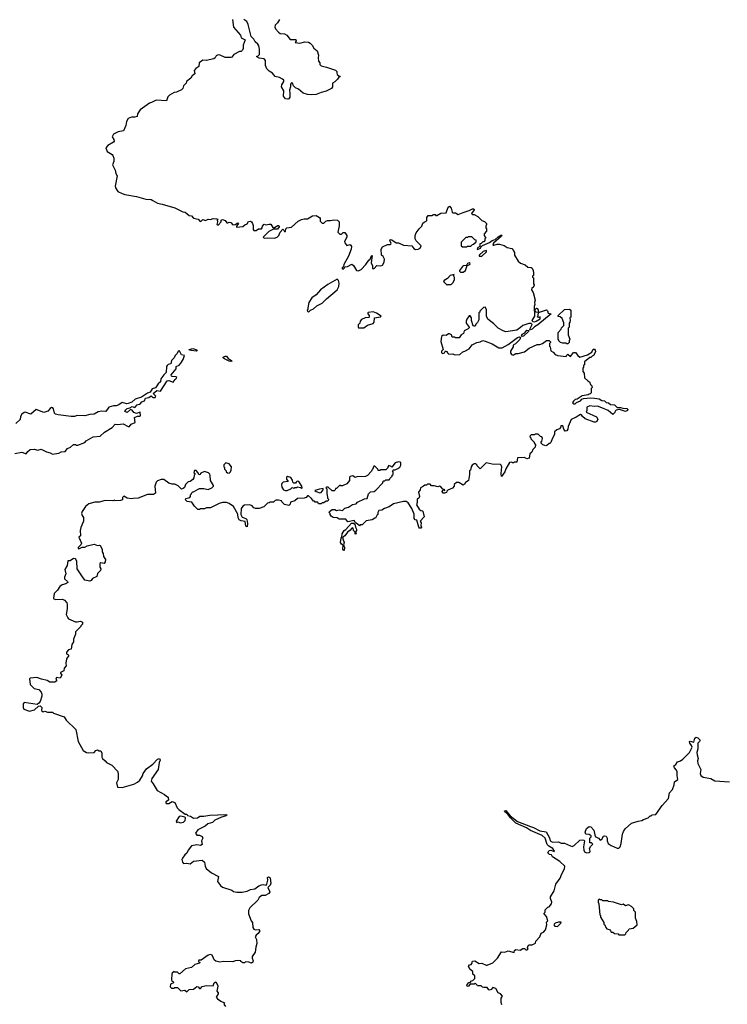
# Model space of a CAD drawing. Extents: x 2240384 to 2404287, y 351326 to 526670.
# Tile 259 of 309: x 2356521 to 2364840, y 415372 to 426953. Entities that reach past the tile are written whole.
import ezdxf

# ---------------------------------------------------------------- set-up
doc = ezdxf.new("R2010")
doc.units = 0

msp = doc.modelspace()

# ---------------------------------------------------------------- linework, layer by layer
at = {"layer": '0CON20XD'}
for points in [[(2359022, 426955), (2359034, 426864), (2359115, 426770), (2359125, 426740), (2359170, 426715), (2359148, 426652), (2359147, 426613), (2359140, 426595), (2359125, 426580), (2359105, 426580), (2359040, 426545), (2359016, 426514), (2359002, 426508), (2358938, 426508), (2358876, 426536), (2358855, 426539), (2358832, 426528), (2358820, 426505), (2358805, 426493), (2358715, 426474), (2358675, 426476), (2358630, 426445), (2358627, 426403), (2358591, 426379), (2358572, 426355), (2358578, 426315), (2358549, 426291), (2358533, 426265), (2358480, 426225), (2358478, 426205), (2358447, 426175), (2358440, 426145), (2358425, 426127), (2358365, 426102), (2358335, 426098), (2358282, 426065), (2358264, 426046), (2358245, 426000), (2358126, 426006), (2358069, 425981), (2358048, 425972), (2357939, 425891), (2357904, 425845), (2357900, 425815), (2357875, 425806), (2357835, 425807), (2357798, 425792), (2357777, 425755), (2357770, 425710), (2357743, 425647), (2357678, 425635), (2357623, 425605), (2357607, 425575), (2357628, 425545), (2357633, 425525), (2357625, 425514), (2357557, 425475), (2357532, 425445), (2357551, 425401), (2357606, 425366), (2357616, 425356), (2357626, 425326), (2357628, 425285), (2357612, 425245), (2357642, 425185), (2357652, 425145), (2357668, 425115), (2357643, 424995), (2357648, 424975), (2357674, 424934), (2357725, 424907), (2357755, 424899), (2357895, 424874), (2358002, 424842), (2358065, 424837), (2358088, 424828), (2358140, 424795), (2358195, 424783), (2358345, 424740), (2358440, 424695), (2358465, 424690), (2358515, 424650), (2358540, 424645), (2358565, 424620), (2358618, 424605), (2358641, 424581), (2358655, 424582), (2358675, 424603), (2358705, 424593), (2358737, 424607), (2358765, 424602), (2358796, 424614), (2358839, 424609), (2358850, 424605), (2358842, 424595), (2358847, 424575), (2358840, 424545), (2358855, 424538), (2358890, 424575), (2358890, 424595), (2358905, 424602), (2358935, 424590), (2358955, 424564), (2358967, 424563), (2358985, 424572), (2359005, 424568), (2359025, 424540), (2359056, 424544), (2359085, 424562), (2359090, 424560), (2359092, 424555), (2359070, 424525), (2359068, 424515), (2359075, 424511), (2359145, 424521), (2359168, 424542), (2359196, 424554), (2359212, 424578), (2359235, 424583), (2359247, 424577), (2359259, 424555), (2359266, 424534), (2359264, 424484), (2359275, 424472), (2359300, 424475), (2359327, 424493), (2359365, 424492), (2359373, 424505), (2359374, 424526), (2359395, 424548), (2359415, 424542), (2359455, 424550), (2359475, 424547), (2359495, 424508), (2359515, 424510), (2359555, 424532), (2359565, 424532), (2359572, 424525), (2359570, 424515), (2359550, 424490), (2359505, 424490)], [(2359576, 426955), (2359553, 426915), (2359525, 426888), (2359521, 426865), (2359530, 426845), (2359564, 426805), (2359585, 426790), (2359635, 426787), (2359662, 426772), (2359701, 426721), (2359769, 426719), (2359773, 426705), (2359760, 426685), (2359815, 426679), (2359875, 426691), (2359915, 426688), (2359936, 426676), (2359958, 426655), (2359977, 426617), (2360018, 426585), (2360032, 426535), (2360030, 426505), (2360032, 426465), (2360048, 426445), (2360050, 426425), (2360065, 426410), (2360126, 426396), (2360235, 426360), (2360250, 426345), (2360248, 426325), (2360255, 426310), (2360272, 426292), (2360287, 426287), (2360285, 426280), (2360272, 426278), (2360258, 426255), (2360225, 426222), (2360200, 426205), (2360200, 426165), (2360186, 426144), (2360125, 426112), (2360065, 426098), (2360007, 426073), (2359955, 426068), (2359905, 426072), (2359855, 426090), (2359800, 426135), (2359762, 426152), (2359738, 426175), (2359728, 426205), (2359715, 426212), (2359704, 426196), (2359704, 426164), (2359691, 426125), (2359698, 426085), (2359695, 426043), (2359685, 426022), (2359675, 426017), (2359645, 426022), (2359624, 426055), (2359627, 426115), (2359597, 426165), (2359602, 426188), (2359628, 426225), (2359625, 426240), (2359610, 426255), (2359574, 426274), (2359526, 426286), (2359493, 426323), (2359455, 426348), (2359428, 426375), (2359412, 426415), (2359409, 426475), (2359395, 426492), (2359335, 426502), (2359310, 426515), (2359310, 426525), (2359325, 426530), (2359340, 426545), (2359340, 426605), (2359331, 426645), (2359320, 426665), (2359291, 426691), (2359273, 426725), (2359243, 426755), (2359206, 426896), (2359190, 426930), (2359155, 426956)], [(2359505, 424490), (2359448, 424462), (2359382, 424395), (2359395, 424382), (2359435, 424388), (2359515, 424382), (2359546, 424394), (2359566, 424414), (2359582, 424455), (2359615, 424488), (2359628, 424478), (2359635, 424460), (2359645, 424460), (2359648, 424492), (2359660, 424505), (2359715, 424512), (2359795, 424582), (2359835, 424602), (2359865, 424610), (2359905, 424610), (2359965, 424646), (2360005, 424652), (2360045, 424628), (2360052, 424615), (2360052, 424585), (2360075, 424560), (2360095, 424560), (2360120, 424585), (2360138, 424592), (2360175, 424590), (2360215, 424600), (2360257, 424597), (2360278, 424575), (2360277, 424527), (2360263, 424453), (2360285, 424430), (2360305, 424430), (2360325, 424450), (2360345, 424450), (2360368, 424415), (2360368, 424395), (2360341, 424345), (2360345, 424328), (2360365, 424298), (2360407, 424307), (2360420, 424285), (2360417, 424255), (2360385, 424170), (2360332, 424075), (2360328, 424052), (2360315, 424040), (2360310, 424025), (2360325, 424020), (2360340, 424035), (2360342, 424048), (2360375, 424050), (2360425, 424078), (2360445, 424060), (2360480, 424005), (2360505, 424000), (2360535, 424013), (2360592, 424075), (2360626, 424125), (2360642, 424138), (2360655, 424176), (2360665, 424180), (2360652, 424095), (2360667, 424057), (2360670, 424025), (2360688, 424025), (2360718, 424062), (2360765, 424057), (2360786, 424064), (2360807, 424103), (2360811, 424135), (2360796, 424166), (2360773, 424183), (2360770, 424255), (2360785, 424280), (2360845, 424308), (2360875, 424307), (2360885, 424313), (2360888, 424325), (2360874, 424354), (2360875, 424368), (2360895, 424364), (2360945, 424327), (2360975, 424327), (2361035, 424302), (2361132, 424292), (2361155, 424262), (2361175, 424252), (2361205, 424253), (2361230, 424265), (2361240, 424295), (2361182, 424352), (2361172, 424375), (2361170, 424415), (2361182, 424445), (2361218, 424495), (2361250, 424525), (2361261, 424559), (2361275, 424572), (2361298, 424582), (2361307, 424593), (2361308, 424625), (2361325, 424650), (2361365, 424652), (2361385, 424660), (2361405, 424660), (2361415, 424650), (2361425, 424650), (2361473, 424677), (2361535, 424682), (2361560, 424750), (2361575, 424760), (2361593, 424735), (2361605, 424690), (2361615, 424680), (2361645, 424680), (2361675, 424663), (2361736, 424686), (2361805, 424708), (2361845, 424729), (2361859, 424729), (2361863, 424715), (2361832, 424672), (2361845, 424660), (2361865, 424660), (2361907, 424637), (2361955, 424590), (2361985, 424580), (2362007, 424557), (2362010, 424545), (2362000, 424525), (2362000, 424505), (2362010, 424495), (2362010, 424465), (2361980, 424435), (2361980, 424415), (2362000, 424385), (2361990, 424375), (2361990, 424355), (2361978, 424342), (2361965, 424340), (2361948, 424322), (2361932, 424318), (2361930, 424285), (2361902, 424268), (2361900, 424255), (2361905, 424250), (2361940, 424265), (2361942, 424278), (2361962, 424298), (2362045, 424332), (2362075, 424357), (2362111, 424369), (2362145, 424401), (2362185, 424422), (2362190, 424415), (2362185, 424408), (2362090, 424325), (2362082, 424302), (2362095, 424300), (2362135, 424312), (2362162, 424312), (2362215, 424298), (2362253, 424273), (2362305, 424260), (2362328, 424238), (2362330, 424225), (2362340, 424215), (2362340, 424185), (2362382, 424112), (2362408, 424088), (2362465, 424070), (2362493, 424043), (2362535, 424040), (2362545, 424030), (2362558, 424005), (2362562, 423975), (2362560, 423945), (2362550, 423935), (2362550, 423925), (2362560, 423915), (2362560, 423845), (2362570, 423835), (2362570, 423825), (2362555, 423800), (2362542, 423798), (2362538, 423775), (2362556, 423746), (2362583, 423655), (2362572, 423625), (2362576, 423605), (2362568, 423578), (2362573, 423467), (2362542, 423415), (2362553, 423403), (2362575, 423400), (2362594, 423406), (2362638, 423435), (2362638, 423458), (2362625, 423450), (2362610, 423455), (2362618, 423472), (2362620, 423510), (2362593, 423513), (2362580, 423525), (2362580, 423545), (2362595, 423560), (2362607, 423557), (2362618, 423535), (2362620, 423510), (2362715, 423540), (2362727, 423527), (2362735, 423500), (2362770, 423495), (2362614, 423365), (2362575, 423342), (2362546, 423314), (2362527, 423307), (2362518, 423308), (2362517, 423315), (2362547, 423367), (2362535, 423380), (2362505, 423380), (2362435, 423358), (2362409, 423331), (2362365, 423302), (2362235, 423282), (2362203, 423293), (2362148, 423325), (2362096, 423376), (2362025, 423430), (2362010, 423465), (2362010, 423545), (2361995, 423570), (2361972, 423568), (2361930, 423525), (2361930, 423515), (2361920, 423505), (2361917, 423423), (2361905, 423390), (2361885, 423370), (2361875, 423350), (2361865, 423348), (2361854, 423354), (2361834, 423415), (2361834, 423445), (2361815, 423468), (2361805, 423470), (2361778, 423432), (2361768, 423408), (2361768, 423385), (2361806, 423336), (2361805, 423330), (2361795, 423318), (2361746, 423294), (2361739, 423261), (2361710, 423245), (2361687, 423213), (2361645, 423212), (2361635, 423220), (2361605, 423220), (2361596, 423246), (2361575, 423259), (2361562, 423258), (2361535, 423240), (2361498, 423242), (2361480, 423225), (2361473, 423167), (2361500, 423075), (2361478, 423055), (2361478, 423035), (2361495, 423027), (2361517, 423033), (2361525, 423060), (2361535, 423050), (2361545, 423050), (2361550, 423035), (2361568, 423018), (2361615, 423022), (2361635, 423013), (2361695, 423016), (2361732, 423048), (2361755, 423053), (2361805, 423082), (2361842, 423128), (2361895, 423158), (2361935, 423164), (2361965, 423178), (2361995, 423172), (2362075, 423140), (2362155, 423092), (2362195, 423093), (2362265, 423134), (2362373, 423217), (2362395, 423222), (2362407, 423215), (2362399, 423191), (2362349, 423141), (2362323, 423125), (2362322, 423105), (2362292, 423055), (2362292, 423035), (2362304, 423014), (2362325, 423007), (2362336, 423014), (2362355, 423026), (2362383, 423027), (2362455, 423047), (2362509, 423091), (2362605, 423132), (2362635, 423133), (2362667, 423143), (2362715, 423180), (2362745, 423180), (2362760, 423165), (2362760, 423155), (2362750, 423145), (2362750, 423115), (2362757, 423107), (2362765, 423060), (2362793, 423043), (2362817, 423017), (2362845, 423002), (2362945, 422990), (2362950, 423005), (2362965, 423020), (2362995, 422990), (2363032, 423038), (2363055, 423040), (2363082, 423002), (2363105, 422983), (2363197, 423013), (2363246, 423044), (2363264, 423076), (2363279, 423079), (2363288, 423068), (2363290, 423045), (2363268, 423002), (2363250, 422995), (2363235, 422980), (2363225, 422980), (2363162, 422928), (2363160, 422895), (2363150, 422885), (2363150, 422865), (2363140, 422855), (2363140, 422815), (2363157, 422797), (2363162, 422742), (2363200, 422705), (2363220, 422695), (2363233, 422663), (2363247, 422647), (2363250, 422625), (2363240, 422615), (2363240, 422565), (2363228, 422552), (2363215, 422550), (2363205, 422540), (2363135, 422528), (2363075, 422490), (2363053, 422487), (2363030, 422465), (2363022, 422445), (2363033, 422433), (2363050, 422435), (2363069, 422451), (2363115, 422470), (2363130, 422490), (2363151, 422499), (2363235, 422504), (2363280, 422500), (2363332, 422492), (2363365, 422475), (2363395, 422469), (2363415, 422452), (2363445, 422445), (2363468, 422428), (2363515, 422424), (2363545, 422392), (2363585, 422392), (2363613, 422383), (2363659, 422379), (2363672, 422365), (2363665, 422355), (2363645, 422345), (2363573, 422367), (2363535, 422360), (2363522, 422348), (2363518, 422332), (2363495, 422310), (2363438, 422358), (2363365, 422389), (2363315, 422406), (2363275, 422403), (2363225, 422412), (2363190, 422395), (2363188, 422355), (2363180, 422335), (2363302, 422282), (2363319, 422255), (2363305, 422226), (2363292, 422218), (2363275, 422219), (2363170, 422260), (2363136, 422285), (2363127, 422307), (2363115, 422308), (2363065, 422278), (2363005, 422252), (2362970, 422170), (2362964, 422135), (2362955, 422119), (2362933, 422113), (2362918, 422135)], [(2361775, 424280), (2361785, 424290), (2361825, 424290), (2361845, 424310), (2361858, 424312), (2361888, 424342), (2361888, 424358), (2361872, 424362), (2361835, 424400), (2361795, 424400), (2361785, 424390), (2361765, 424390), (2361710, 424335), (2361710, 424295), (2361725, 424280), (2361775, 424280)], [(2361955, 424172), (2362008, 424222), (2362008, 424238), (2361970, 424225), (2361922, 424185), (2361923, 424173), (2361955, 424172)], [(2361702, 423982), (2361735, 423984), (2361764, 424005), (2361780, 424060), (2361813, 424075), (2361816, 424085), (2361805, 424094), (2361785, 424086), (2361779, 424071), (2361768, 424062), (2361735, 424059), (2361725, 424051), (2361693, 424005), (2361692, 423995), (2361702, 423982)], [(2359915, 423512), (2359940, 423535), (2359975, 423551), (2360014, 423586), (2360075, 423617), (2360129, 423671), (2360253, 423775), (2360273, 423815), (2360278, 423855), (2360267, 423887), (2360255, 423900), (2360143, 423837), (2360058, 423775), (2360005, 423718), (2359955, 423682), (2359922, 423628), (2359908, 423565), (2359910, 423545), (2359902, 423535), (2359903, 423523), (2359915, 423512)], [(2361545, 423830), (2361555, 423840), (2361595, 423840), (2361615, 423860), (2361632, 423895), (2361632, 423922), (2361620, 423945), (2361628, 423958), (2361580, 423945), (2361552, 423908), (2361510, 423885), (2361503, 423875), (2361545, 423830)], [(2362965, 423140), (2362955, 423140), (2362945, 423150), (2362905, 423150), (2362878, 423158), (2362860, 423175), (2362860, 423185), (2362850, 423195), (2362850, 423275), (2362888, 423312), (2362892, 423328), (2362920, 423355), (2362917, 423387), (2362898, 423438), (2362875, 423460), (2362852, 423462), (2362850, 423475), (2362925, 423543), (2362985, 423550), (2363000, 423535), (2363000, 423455), (2362990, 423445), (2362992, 423415), (2362990, 423395), (2362980, 423385), (2362980, 423335), (2362970, 423325), (2362970, 423245), (2362990, 423195), (2362980, 423175), (2362980, 423155), (2362965, 423140)], [(2360565, 423330), (2360608, 423362), (2360675, 423380), (2360690, 423395), (2360692, 423448), (2360762, 423458), (2360770, 423465), (2360715, 423500), (2360675, 423517), (2360619, 423511), (2360612, 423505), (2360613, 423495), (2360628, 423475), (2360630, 423455), (2360625, 423450), (2360584, 423446), (2360540, 423425), (2360523, 423407), (2360520, 423385), (2360500, 423365), (2360500, 423335), (2360505, 423330), (2360565, 423330)], [(2362427, 423227), (2362422, 423232), (2362430, 423255), (2362460, 423270), (2362485, 423300), (2362507, 423297), (2362504, 423285), (2362445, 423231), (2362427, 423227)], [(2358594, 423056), (2358535, 423061), (2358519, 423065), (2358512, 423075), (2358555, 423086), (2358591, 423075), (2358609, 423065), (2358605, 423060), (2358594, 423056)], [(2357905, 422288), (2357935, 422288), (2357942, 422295), (2357937, 422337), (2357895, 422322), (2357864, 422334), (2357845, 422362), (2357823, 422367), (2357785, 422333), (2357758, 422345), (2357768, 422365), (2357785, 422379), (2357814, 422386), (2357845, 422404), (2357875, 422390), (2357903, 422425), (2357928, 422432), (2357941, 422439), (2357955, 422460), (2357988, 422472), (2358000, 422500), (2358039, 422511), (2358065, 422527), (2358085, 422510), (2358115, 422510), (2358120, 422525), (2358090, 422555), (2358135, 422592), (2358176, 422584), (2358253, 422707), (2358275, 422710), (2358325, 422690), (2358347, 422723), (2358363, 422735), (2358367, 422745), (2358355, 422753), (2358315, 422757), (2358305, 422762), (2358300, 422775), (2358360, 422845), (2358360, 422875), (2358395, 422891), (2358415, 422913), (2358441, 422955), (2358460, 423005), (2358425, 423011), (2358398, 423058), (2358385, 423056), (2358372, 423025), (2358347, 423005), (2358336, 422974), (2358306, 422945), (2358296, 422905), (2358268, 422898), (2358253, 422887), (2358246, 422874), (2358244, 422805), (2358214, 422776), (2358182, 422728), (2358175, 422695), (2358148, 422672), (2358116, 422624), (2358077, 422613), (2358056, 422574), (2358025, 422562), (2357951, 422515), (2357880, 422490), (2357840, 422455), (2357795, 422437), (2357780, 422435), (2357725, 422452), (2357687, 422423), (2357655, 422410), (2357625, 422410), (2357570, 422395), (2357535, 422344), (2357485, 422347), (2357445, 422340), (2357395, 422315), (2357345, 422310), (2357285, 422294), (2357195, 422296), (2357165, 422287), (2357125, 422286), (2356974, 422304), (2356943, 422313), (2356929, 422325), (2356917, 422377), (2356909, 422389), (2356895, 422391), (2356879, 422381), (2356850, 422350), (2356805, 422332), (2356715, 422369), (2356650, 422315), (2356586, 422336), (2356575, 422334), (2356545, 422314), (2356531, 422285), (2356525, 422250), (2356475, 422202)], [(2359005, 422931), (2358984, 422935), (2358929, 422965), (2358914, 422975), (2358913, 422985), (2358935, 422997), (2358951, 422995), (2358970, 422970), (2359012, 422945), (2359014, 422935), (2359005, 422931)], [(2356465, 421851), (2356545, 421865), (2356595, 421846), (2356615, 421875), (2356644, 421896), (2356692, 421902), (2356735, 421891), (2356775, 421901), (2356835, 421872), (2356879, 421859), (2356905, 421841), (2356982, 421855), (2357010, 421870), (2357055, 421876), (2357082, 421908), (2357119, 421925), (2357155, 421958), (2357175, 421958), (2357188, 421948), (2357205, 421950), (2357285, 421980), (2357302, 421998), (2357385, 422046), (2357465, 422053), (2357519, 422101), (2357608, 422155), (2357644, 422196), (2357675, 422191), (2357739, 422199), (2357795, 422168), (2357812, 422168), (2357830, 422195), (2357880, 422215), (2357870, 422275), (2357905, 422288)], [(2362918, 422135), (2362908, 422178), (2362882, 422178), (2362880, 422155), (2362868, 422142), (2362835, 422130), (2362810, 422105), (2362807, 422073), (2362780, 422025), (2362765, 421980), (2362755, 421970), (2362745, 421970), (2362717, 421943), (2362705, 421940), (2362672, 421952), (2362652, 421972), (2362650, 421985), (2362660, 421995), (2362667, 422027), (2362660, 422045), (2362645, 422050), (2362618, 422078), (2362585, 422080), (2362575, 422070), (2362535, 422070), (2362522, 422058), (2362520, 422045), (2362530, 422035), (2362530, 422025), (2362570, 421985), (2362570, 421975), (2362590, 421945), (2362580, 421935), (2362580, 421925), (2362553, 421897), (2362542, 421865), (2362520, 421845), (2362510, 421795), (2362485, 421788), (2362455, 421802), (2362375, 421800), (2362365, 421750), (2362335, 421750), (2362325, 421740), (2362315, 421740), (2362305, 421750), (2362280, 421745), (2362235, 421670), (2362226, 421634), (2362185, 421580), (2362180, 421615), (2362188, 421695), (2362183, 421713), (2362173, 421723), (2362075, 421724), (2362005, 421742), (2361935, 421670), (2361900, 421705), (2361900, 421715), (2361885, 421730), (2361865, 421730), (2361842, 421715), (2361830, 421695), (2361820, 421655), (2361810, 421645), (2361810, 421605), (2361797, 421533), (2361760, 421505), (2361755, 421490), (2361745, 421490), (2361735, 421480), (2361685, 421510), (2361655, 421510), (2361630, 421485), (2361630, 421465), (2361608, 421442), (2361555, 421420), (2361542, 421408), (2361538, 421392), (2361517, 421383), (2361499, 421385), (2361486, 421405), (2361495, 421422), (2361520, 421415), (2361520, 421425), (2361512, 421428), (2361495, 421430), (2361476, 421456), (2361456, 421466), (2361435, 421460), (2361395, 421472), (2361362, 421472), (2361345, 421490), (2361315, 421490), (2361305, 421480), (2361285, 421480), (2361270, 421465), (2361232, 421448), (2361228, 421425), (2361210, 421395), (2361222, 421345), (2361213, 421327), (2361193, 421315), (2361194, 421275), (2361186, 421245), (2361216, 421196), (2361235, 421180), (2361255, 421178), (2361261, 421171), (2361277, 421105), (2361230, 421055), (2361240, 421035), (2361236, 421005), (2361246, 420985), (2361235, 420972), (2361223, 420973), (2361213, 420983), (2361188, 421068), (2361172, 421072), (2361160, 421085), (2361157, 421137), (2361130, 421205), (2361089, 421269), (2361065, 421288), (2361035, 421288), (2360915, 421260), (2360865, 421222), (2360808, 421202), (2360777, 421183), (2360745, 421180), (2360733, 421157), (2360730, 421135), (2360722, 421128), (2360705, 421090), (2360695, 421090), (2360665, 421070), (2360595, 421060), (2360548, 421012), (2360525, 421010), (2360515, 421000), (2360490, 421025), (2360467, 421037), (2360455, 421062), (2360378, 421048), (2360355, 421078), (2360275, 421080), (2360255, 421092), (2360205, 421098), (2360184, 421114), (2360170, 421135), (2360170, 421145), (2360160, 421155), (2360165, 421170), (2360195, 421190), (2360225, 421190), (2360245, 421180), (2360275, 421188), (2360315, 421180), (2360343, 421207), (2360385, 421220), (2360435, 421250), (2360475, 421260), (2360493, 421277), (2360575, 421318), (2360605, 421320), (2360623, 421377), (2360645, 421400), (2360687, 421403), (2360709, 421421), (2360790, 421505), (2360790, 421515), (2360802, 421528), (2360815, 421530), (2360825, 421540), (2360865, 421540), (2360870, 421545), (2360872, 421558), (2360900, 421585), (2360900, 421595), (2360910, 421605), (2360910, 421635), (2360902, 421648), (2360915, 421660), (2360935, 421660), (2360967, 421673), (2360989, 421691), (2361000, 421715), (2361000, 421745), (2360995, 421750), (2360975, 421752), (2360935, 421742), (2360895, 421690), (2360888, 421698), (2360862, 421708), (2360850, 421695), (2360848, 421682), (2360825, 421660), (2360765, 421660), (2360755, 421650), (2360735, 421650), (2360730, 421665), (2360695, 421700), (2360685, 421700), (2360668, 421662), (2360660, 421655), (2360658, 421642), (2360608, 421592), (2360585, 421580), (2360485, 421578), (2360465, 421570), (2360436, 421586), (2360408, 421582), (2360398, 421572), (2360397, 421533), (2360366, 421494), (2360315, 421470), (2360295, 421470), (2360283, 421477), (2360245, 421440), (2360235, 421440), (2360230, 421425), (2360217, 421413), (2360195, 421412), (2360146, 421456), (2360130, 421455), (2360120, 421445), (2360130, 421435), (2360130, 421375), (2360137, 421367), (2360140, 421325), (2360150, 421315), (2360150, 421305), (2360145, 421290), (2360125, 421290), (2360095, 421270), (2360075, 421270), (2360065, 421260), (2360035, 421260), (2360025, 421280), (2359995, 421280), (2359985, 421290), (2359975, 421290), (2359953, 421323), (2359915, 421352), (2359905, 421352), (2359888, 421335), (2359865, 421326), (2359785, 421320), (2359757, 421293), (2359705, 421280), (2359700, 421255), (2359685, 421240), (2359635, 421250), (2359602, 421282), (2359600, 421295), (2359565, 421302), (2359538, 421302), (2359523, 421297), (2359505, 421280), (2359465, 421280), (2359455, 421270), (2359435, 421268), (2359390, 421225), (2359335, 421202), (2359295, 421202), (2359275, 421212), (2359254, 421234), (2359225, 421247), (2359165, 421242), (2359145, 421230), (2359126, 421204), (2359122, 421135), (2359135, 421102), (2359181, 421085), (2359190, 421075), (2359199, 421029), (2359195, 420987), (2359181, 420995), (2359170, 421050), (2359125, 421057), (2359102, 421072), (2359089, 421095), (2359085, 421138), (2359036, 421226), (2358985, 421263), (2358954, 421274), (2358905, 421276), (2358866, 421264), (2358765, 421210), (2358718, 421212), (2358692, 421198), (2358645, 421200), (2358635, 421190), (2358615, 421190), (2358575, 421230), (2358545, 421278), (2358488, 421285), (2358470, 421305), (2358475, 421320), (2358520, 421335), (2358530, 421345), (2358530, 421365), (2358540, 421375), (2358540, 421385), (2358555, 421400), (2358565, 421400), (2358618, 421432), (2358635, 421440), (2358685, 421440), (2358735, 421428), (2358780, 421445), (2358800, 421465), (2358800, 421475), (2358763, 421533), (2358762, 421592), (2358757, 421607), (2358740, 421625), (2358695, 421638), (2358652, 421618), (2358638, 421602), (2358625, 421600), (2358620, 421625), (2358595, 421650), (2358575, 421650), (2358570, 421625), (2358580, 421615), (2358580, 421605), (2358573, 421597), (2358570, 421565), (2358557, 421543), (2358525, 421520), (2358502, 421518), (2358470, 421485), (2358458, 421452), (2358442, 421438), (2358423, 421433), (2358385, 421470), (2358345, 421490), (2358315, 421488), (2358275, 421501), (2358216, 421546), (2358184, 421546), (2358140, 421530), (2358124, 421515), (2358111, 421465), (2358117, 421385), (2358095, 421367), (2358025, 421368), (2357915, 421327), (2357855, 421323), (2357835, 421317), (2357784, 421324), (2357745, 421348), (2357730, 421335), (2357730, 421305), (2357705, 421298), (2357645, 421292), (2357635, 421300), (2357615, 421292), (2357525, 421298), (2357455, 421278), (2357405, 421280), (2357335, 421258), (2357293, 421227), (2357255, 421170), (2357248, 421145), (2357255, 421122), (2357269, 421099), (2357270, 421055), (2357240, 420980), (2357232, 420945), (2357236, 420884), (2357218, 420865), (2357247, 420795), (2357240, 420775), (2357210, 420745), (2357210, 420735), (2357215, 420730), (2357255, 420748), (2357285, 420747), (2357315, 420766), (2357395, 420784), (2357435, 420770), (2357455, 420772), (2357465, 420768), (2357492, 420725), (2357492, 420695), (2357503, 420675), (2357508, 420638), (2357528, 420605), (2357527, 420575), (2357515, 420558), (2357475, 420563), (2357464, 420556), (2357463, 420515), (2357473, 420495), (2357470, 420475), (2357435, 420438), (2357428, 420405), (2357378, 420382), (2357362, 420355), (2357345, 420350), (2357285, 420362), (2357250, 420410), (2357197, 420495), (2357191, 420585), (2357175, 420613), (2357155, 420614), (2357115, 420590), (2357085, 420590), (2357077, 420535), (2357050, 420485), (2357064, 420435), (2357046, 420395), (2357048, 420375), (2357084, 420345), (2357087, 420333), (2357065, 420316), (2357022, 420305), (2356994, 420285), (2356965, 420242), (2356928, 420205), (2356918, 420148), (2356922, 420142), (2356945, 420132), (2357023, 420137), (2357048, 420125), (2357074, 420094), (2357079, 420079), (2357080, 420025), (2357067, 419957), (2357086, 419916), (2357096, 419906), (2357175, 419872), (2357195, 419870), (2357235, 419878), (2357252, 419872), (2357258, 419865), (2357258, 419845), (2357240, 419825), (2357240, 419815), (2357178, 419752), (2357178, 419725), (2357152, 419665), (2357152, 419635), (2357132, 419605), (2357125, 419550), (2357095, 419540), (2357070, 419515), (2357070, 419495), (2357088, 419488), (2357100, 419475), (2357072, 419435), (2357062, 419385), (2357068, 419352), (2357042, 419325), (2357040, 419295), (2357000, 419275), (2357000, 419265), (2357018, 419245), (2356995, 419210), (2356954, 419216), (2356947, 419195), (2356958, 419175), (2356935, 419160), (2356875, 419162), (2356845, 419181), (2356776, 419196), (2356723, 419217), (2356645, 419210), (2356635, 419200), (2356645, 419132), (2356692, 419085), (2356744, 419074), (2356774, 419044), (2356781, 419021), (2356780, 418995), (2356760, 418935)], [(2358985, 421620), (2359000, 421635), (2359007, 421653), (2359010, 421695), (2358985, 421728), (2358945, 421740), (2358922, 421718), (2358920, 421695), (2358930, 421685), (2358930, 421665), (2358950, 421645), (2358950, 421635), (2358963, 421623), (2358985, 421620)], [(2359665, 421414), (2359710, 421435), (2359725, 421450), (2359745, 421442), (2359755, 421450), (2359775, 421450), (2359785, 421460), (2359822, 421452), (2359835, 421440), (2359840, 421445), (2359837, 421467), (2359803, 421523), (2359783, 421527), (2359770, 421515), (2359765, 421500), (2359745, 421500), (2359732, 421512), (2359727, 421537), (2359709, 421569), (2359668, 421582), (2359658, 421572), (2359658, 421548), (2359678, 421522), (2359618, 421512), (2359602, 421498), (2359598, 421485), (2359602, 421455), (2359622, 421425), (2359640, 421415), (2359665, 421414)], [(2360048, 421388), (2360065, 421390), (2360090, 421425), (2360088, 421438), (2360047, 421433), (2359990, 421415), (2360005, 421402), (2360048, 421388)], [(2360335, 420711), (2360325, 420712), (2360319, 420725), (2360322, 420772), (2360304, 420784), (2360293, 420805), (2360300, 420855), (2360310, 420865), (2360311, 420905), (2360335, 420943), (2360355, 420957), (2360420, 421030), (2360445, 421033), (2360459, 421019), (2360468, 420985), (2360482, 420962), (2360482, 420945), (2360470, 420925), (2360478, 420905), (2360463, 420903), (2360463, 420925), (2360446, 420945), (2360441, 420971), (2360430, 420975), (2360404, 420946), (2360373, 420927), (2360345, 420883), (2360320, 420865), (2360319, 420845), (2360334, 420805), (2360328, 420775), (2360341, 420745), (2360335, 420711)], [(2356760, 418935), (2356747, 418913), (2356725, 418900), (2356575, 418922), (2356562, 418905), (2356563, 418863), (2356570, 418845), (2356635, 418818), (2356695, 418837), (2356742, 418878), (2356762, 418882), (2356782, 418862), (2356778, 418828), (2356795, 418812), (2356815, 418818), (2356847, 418807), (2356905, 418808), (2356920, 418795), (2357042, 418755), (2357068, 418715), (2357182, 418605), (2357207, 418465), (2357267, 418357), (2357305, 418332), (2357325, 418328), (2357395, 418333), (2357414, 418356), (2357434, 418364), (2357455, 418353), (2357475, 418352), (2357486, 418325), (2357487, 418277), (2357494, 418264), (2357526, 418236), (2357540, 418215), (2357603, 418183), (2357675, 418110), (2357680, 418075), (2357677, 418017), (2357660, 417975), (2357670, 417925), (2357725, 417923), (2357862, 417962), (2357906, 417984), (2357935, 418008), (2357965, 418060), (2357973, 418087), (2358010, 418140), (2358086, 418195), (2358142, 418255), (2358165, 418262), (2358173, 418245), (2358161, 418215), (2358148, 418132), (2358075, 418028), (2358067, 417995), (2358091, 417965), (2358137, 417887), (2358225, 417840), (2358245, 417820), (2358265, 417810), (2358272, 417775), (2358240, 417755), (2358238, 417745), (2358244, 417734), (2358275, 417733), (2358315, 417757), (2358344, 417744), (2358374, 417684), (2358392, 417665), (2358465, 417610), (2358485, 417610), (2358492, 417592), (2358530, 417585), (2358565, 417561), (2358610, 417565), (2358637, 417583), (2358685, 417584), (2358755, 417597), (2358946, 417606), (2358954, 417604), (2358956, 417595), (2358937, 417583), (2358895, 417572), (2358815, 417538), (2358789, 417511), (2358734, 417496), (2358701, 417469), (2358615, 417423), (2358588, 417385), (2358605, 417363), (2358635, 417360), (2358668, 417345), (2358673, 417325), (2358660, 417295), (2358665, 417250), (2358645, 417240), (2358605, 417249), (2358542, 417235), (2358500, 417185), (2358485, 417150), (2358461, 417129), (2358435, 417090), (2358428, 417075), (2358433, 417043), (2358448, 417028), (2358485, 417033), (2358525, 417023), (2358565, 417057), (2358668, 417068), (2358692, 417042), (2358702, 416995), (2358715, 416970), (2358775, 416918), (2358860, 416875), (2358848, 416818), (2358881, 416771), (2358905, 416750), (2359015, 416713), (2359035, 416698), (2359075, 416690), (2359135, 416690), (2359195, 416702), (2359235, 416722), (2359285, 416732), (2359333, 416767), (2359365, 416778), (2359385, 416780), (2359417, 416773), (2359426, 416784), (2359438, 416832), (2359434, 416865), (2359445, 416871), (2359460, 416865), (2359466, 416855), (2359473, 416795), (2359466, 416774), (2359438, 416745), (2359460, 416695), (2359451, 416675), (2359405, 416650), (2359368, 416652), (2359335, 416627), (2359320, 416595), (2359227, 416505), (2359211, 416475), (2359210, 416435), (2359243, 416353), (2359257, 416335), (2359260, 416275), (2359274, 416254), (2359295, 416249), (2359333, 416253), (2359343, 416235), (2359326, 416204), (2359302, 416185), (2359291, 416165), (2359304, 416135), (2359308, 416088), (2359296, 416045), (2359291, 415985), (2359254, 415935), (2359254, 415915), (2359267, 415885), (2359262, 415868), (2359245, 415854), (2359215, 415869), (2359177, 415873), (2359162, 415858), (2359145, 415858), (2359120, 415875), (2359120, 415885), (2359095, 415888), (2359055, 415882), (2359025, 415870), (2358915, 415877), (2358875, 415868), (2358825, 415878), (2358807, 415895), (2358801, 415915), (2358785, 415949), (2358764, 415956), (2358735, 415951), (2358655, 415890), (2358625, 415890), (2358620, 415875), (2358638, 415868), (2358636, 415854), (2358580, 415840), (2358540, 415805), (2358472, 415788), (2358405, 415730), (2358395, 415730), (2358375, 415748), (2358345, 415750), (2358335, 415758), (2358315, 415738), (2358311, 415725), (2358304, 415664), (2358310, 415645), (2358325, 415640), (2358330, 415625), (2358295, 415608), (2358289, 415579), (2358305, 415560), (2358335, 415560), (2358345, 415570), (2358375, 415570), (2358415, 415530), (2358463, 415537), (2358485, 415520), (2358515, 415548), (2358565, 415550), (2358605, 415583), (2358619, 415579), (2358635, 415558), (2358645, 415558), (2358668, 415582), (2358715, 415592), (2358795, 415590), (2358808, 415625), (2358825, 415638), (2358850, 415595), (2358852, 415585), (2358838, 415525), (2358854, 415505), (2358854, 415495), (2358830, 415455), (2358846, 415436), (2358887, 415407), (2358928, 415388), (2358920, 415375), (2358940, 415345)], [(2362189, 415365), (2362180, 415395), (2362180, 415445), (2362197, 415467), (2362172, 415495), (2362145, 415508), (2362117, 415557), (2362085, 415568), (2362065, 415548), (2362045, 415540), (2362035, 415542), (2362015, 415570), (2361978, 415568), (2361963, 415573), (2361945, 415590), (2361905, 415590), (2361898, 415598), (2361875, 415620), (2361865, 415610), (2361815, 415610), (2361795, 415582), (2361778, 415588), (2361780, 415605), (2361802, 415628), (2361815, 415630), (2361832, 415648), (2361848, 415652), (2361870, 415675), (2361870, 415705), (2361850, 415725), (2361848, 415758), (2361815, 415780), (2361798, 415815), (2361810, 415835), (2361828, 415842), (2361838, 415852), (2361845, 415880), (2361872, 415882), (2361923, 415853), (2361956, 415856), (2362005, 415832), (2362017, 415833), (2362085, 415860), (2362140, 415915), (2362185, 415988), (2362225, 415984), (2362265, 416000), (2362335, 415982), (2362340, 416005), (2362355, 416018), (2362405, 416010), (2362435, 416028), (2362457, 416027), (2362473, 416013), (2362487, 416013), (2362500, 416025), (2362490, 416035), (2362490, 416045), (2362505, 416070), (2362545, 416070), (2362585, 416090), (2362588, 416115), (2362636, 416164), (2362650, 416210), (2362678, 416222), (2362702, 416248), (2362718, 416305), (2362713, 416337), (2362730, 416355), (2362716, 416405), (2362688, 416435), (2362688, 416442), (2362698, 416455), (2362700, 416485), (2362730, 416515), (2362745, 416520), (2362772, 416555), (2362777, 416575), (2362762, 416615), (2362762, 416635), (2362804, 416706), (2362826, 416784), (2362855, 416830), (2362876, 416854), (2362893, 416905), (2362926, 416964), (2362929, 416995), (2362870, 417050), (2362786, 417105), (2362775, 417130), (2362750, 417135), (2362730, 417155), (2362745, 417182), (2362765, 417183), (2362805, 417170), (2362808, 417175), (2362788, 417205), (2362743, 417233), (2362723, 417253), (2362699, 417325), (2362665, 417356), (2362527, 417417), (2362479, 417449), (2362353, 417503), (2362292, 417565), (2362259, 417609), (2362225, 417635), (2362222, 417648), (2362235, 417651), (2362289, 417589), (2362373, 417523), (2362525, 417463), (2362562, 417452), (2362635, 417413), (2362709, 417399), (2362750, 417330), (2362759, 417295), (2362785, 417279), (2362855, 417282), (2362885, 417268), (2362925, 417267), (2362995, 417234), (2363015, 417230), (2363039, 417241), (2363105, 417302), (2363135, 417308), (2363152, 417302), (2363160, 417295), (2363150, 417225), (2363154, 417184), (2363162, 417165), (2363184, 417154), (2363215, 417156), (2363225, 417162), (2363229, 417175), (2363220, 417205), (2363237, 417233), (2363260, 417255), (2363245, 417270), (2363225, 417270), (2363222, 417275), (2363222, 417325), (2363238, 417342), (2363240, 417355), (2363215, 417370), (2363175, 417374), (2363168, 417395), (2363185, 417440), (2363215, 417462), (2363235, 417458), (2363269, 417419), (2363287, 417347), (2363327, 417325), (2363345, 417304), (2363365, 417313), (2363385, 417348), (2363395, 417352), (2363415, 417350), (2363426, 417326), (2363428, 417295), (2363440, 417265), (2363475, 417240), (2363545, 417210), (2363565, 417210), (2363580, 417225), (2363592, 417265), (2363607, 417373), (2363620, 417405), (2363639, 417435), (2363715, 417502), (2363793, 417527), (2363837, 417533), (2363853, 417547), (2363910, 417565), (2363935, 417590), (2363945, 417590), (2363955, 417600), (2364000, 417605), (2364075, 417712), (2364148, 417792), (2364161, 417859), (2364195, 417900), (2364217, 417955), (2364220, 417990), (2364259, 418015), (2364249, 418065), (2364250, 418105), (2364244, 418124), (2364218, 418155), (2364212, 418175), (2364235, 418192), (2364255, 418222), (2364290, 418235), (2364316, 418254), (2364397, 418333), (2364426, 418395), (2364421, 418415), (2364400, 418445), (2364396, 418464), (2364405, 418467), (2364445, 418454), (2364459, 418501), (2364475, 418513), (2364495, 418506), (2364520, 418480), (2364515, 418465), (2364493, 418445), (2364492, 418378), (2364481, 418335), (2364484, 418305), (2364497, 418265), (2364488, 418235), (2364492, 418205), (2364528, 418135), (2364522, 418085), (2364530, 418065), (2364555, 418042), (2364645, 418028), (2364695, 418002), (2364865, 417990)], [(2358407, 417507), (2358445, 417513), (2358467, 417535), (2358470, 417565), (2358462, 417572), (2358415, 417584), (2358395, 417580), (2358360, 417525), (2358365, 417510), (2358385, 417518), (2358407, 417507)], [(2363635, 416190), (2363648, 416202), (2363652, 416218), (2363680, 416245), (2363685, 416260), (2363732, 416268), (2363780, 416305), (2363777, 416347), (2363760, 416385), (2363760, 416455), (2363740, 416475), (2363740, 416495), (2363715, 416522), (2363685, 416538), (2363675, 416540), (2363645, 416530), (2363615, 416548), (2363595, 416542), (2363502, 416572), (2363443, 416583), (2363435, 416590), (2363375, 416590), (2363365, 416600), (2363345, 416600), (2363335, 416610), (2363320, 416595), (2363320, 416575), (2363330, 416555), (2363340, 416425), (2363350, 416415), (2363350, 416395), (2363390, 416335), (2363390, 416315), (2363400, 416305), (2363410, 416275), (2363425, 416260), (2363455, 416250), (2363468, 416238), (2363475, 416220), (2363495, 416220), (2363513, 416203), (2363555, 416200), (2363565, 416190), (2363635, 416190)], [(2362845, 416288), (2362882, 416325), (2362885, 416340), (2362855, 416340), (2362815, 416327), (2362804, 416316), (2362801, 416305), (2362811, 416291), (2362845, 416288)]]:
    msp.add_lwpolyline(points, dxfattribs=at)

doc.saveas('drawing.dxf')
